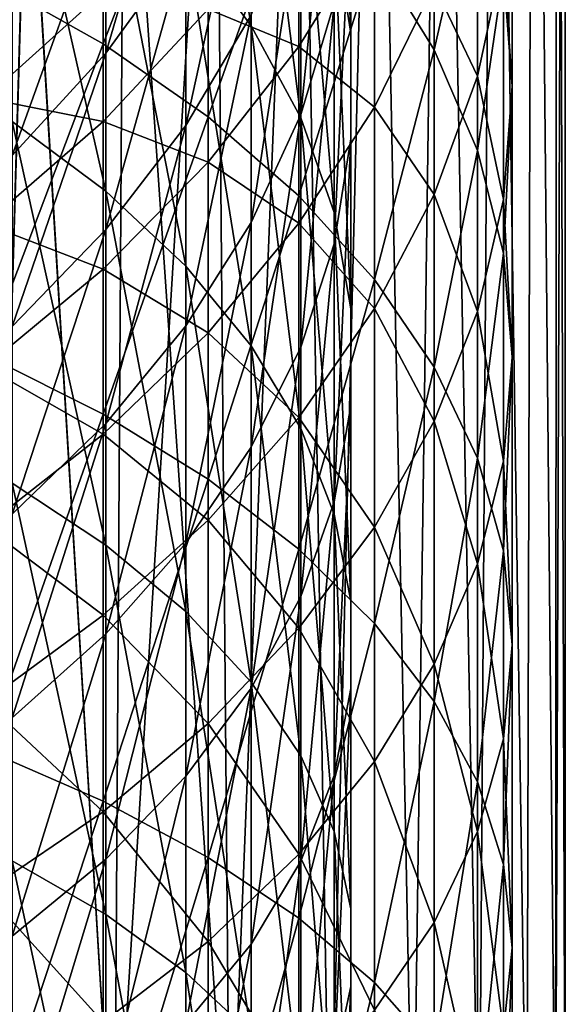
# Model space of a CAD drawing. Header units: millimetres. Extents: x -25 to 64, y -3 to 358.
# Tile 290 of 327: x 10.36 to 15.5, y 319.18 to 328.46. Entities that reach past the tile are written whole.
import ezdxf

# ---------------------------------------------------------------- set-up
doc = ezdxf.new("R2010")
doc.units = ezdxf.units.MM
doc.header["$LTSCALE"] = 52.148148
for name, color, linetype in [('386', 7, 'CONTINUOUS'), ('389', 7, 'CONTINUOUS'), ('458', 7, 'CONTINUOUS'), ('459', 7, 'CONTINUOUS')]:
    doc.layers.add(name, color=color, linetype=linetype)

msp = doc.modelspace()

# ---------------------------------------------------------------- linework, layer by layer
at = {"layer": '386', "color": 7, "linetype": 'CONTINUOUS', "true_color": 0xaaaaaa}
for points in [[(11.1472, 328.2272, -0.4574), (10.037, 328.8531, -1.3744), (11.1472, 331.5407, 1.9909), (11.1472, 328.2272, -0.4574)], [(12.1353, 330.7794, 2.9444), (11.1472, 328.2272, -0.4574), (11.1472, 331.5407, 1.9909), (12.1353, 330.7794, 2.9444)], [(14.2658, 328.1703, 6.2121), (13.7032, 329.0849, 5.0667), (14.2658, 330.985, 8.6375), (14.2658, 328.1703, 6.2121)], [(14.6722, 329.9527, 9.7486), (14.2658, 328.1703, 6.2121), (14.2658, 330.985, 8.6375), (14.6722, 329.9527, 9.7486)], [(12.1353, 327.5393, 0.5504), (11.1472, 328.2272, -0.4574), (12.1353, 330.7794, 2.9444), (12.1353, 327.5393, 0.5504)], [(12.9904, 329.9578, 3.9734), (12.1353, 327.5393, 0.5504), (12.1353, 330.7794, 2.9444), (12.9904, 329.9578, 3.9734)], [(15, 327.83, 12.0333), (14.9178, 328.8972, 10.8846), (15, 330.2102, 14.4169), (15, 327.83, 12.0333)], [(14.9178, 329.0601, 15.4825), (15, 327.83, 12.0333), (15, 330.2102, 14.4169), (14.9178, 329.0601, 15.4825)], [(12.9904, 326.797, 1.638), (12.1353, 327.5393, 0.5504), (12.9904, 329.9578, 3.9734), (12.9904, 326.797, 1.638)], [(13.7032, 329.0849, 5.0667), (12.9904, 326.797, 1.638), (12.9904, 329.9578, 3.9734), (13.7032, 329.0849, 5.0667)], [(14.2658, 328.7791, 19.859), (14.6722, 327.9225, 16.5364), (14.6722, 329.9656, 18.9144), (14.2658, 328.7791, 19.859)], [(14.6722, 327.224, 7.3973), (14.2658, 328.1703, 6.2121), (14.6722, 329.9527, 9.7486), (14.6722, 327.224, 7.3973)], [(14.6722, 327.9225, 16.5364), (14.9178, 329.0601, 15.4825), (14.6722, 329.9656, 18.9144), (14.6722, 327.9225, 16.5364)], [(14.9178, 328.8972, 10.8846), (14.6722, 327.224, 7.3973), (14.6722, 329.9527, 9.7486), (14.9178, 328.8972, 10.8846)], [(12.1353, 328.5532, 26.9389), (12.9904, 328.2029, 23.9033), (12.9904, 329.6942, 26.2816), (12.1353, 328.5532, 26.9389)], [(12.9904, 328.2029, 23.9033), (13.7032, 329.3595, 23.1163), (12.9904, 329.6942, 26.2816), (12.9904, 328.2029, 23.9033)], [(12.9904, 328.2029, 23.9033), (13.7032, 327.6324, 20.7719), (13.7032, 329.3595, 23.1163), (12.9904, 328.2029, 23.9033)], [(13.7032, 327.6324, 20.7719), (14.2658, 328.7791, 19.859), (13.7032, 329.3595, 23.1163), (13.7032, 327.6324, 20.7719)], [(13.7032, 326.0083, 2.7934), (12.9904, 326.797, 1.638), (13.7032, 329.0849, 5.0667), (13.7032, 326.0083, 2.7934)], [(14.2658, 328.1703, 6.2121), (13.7032, 326.0083, 2.7934), (13.7032, 329.0849, 5.0667), (14.2658, 328.1703, 6.2121)], [(14.6722, 327.9225, 16.5364), (14.9178, 326.7627, 13.1819), (14.9178, 329.0601, 15.4825), (14.6722, 327.9225, 16.5364)], [(14.9178, 326.7627, 13.1819), (15, 327.83, 12.0333), (14.9178, 329.0601, 15.4825), (14.9178, 326.7627, 13.1819)], [(11.1472, 328.2272, -0.4574), (10.037, 325.2954, -3.6123), (10.037, 328.8531, -1.3744), (11.1472, 328.2272, -0.4574)], [(14.9178, 326.2564, 8.6091), (14.6722, 327.224, 7.3973), (14.9178, 328.8972, 10.8846), (14.9178, 326.2564, 8.6091)], [(15, 327.83, 12.0333), (14.9178, 326.2564, 8.6091), (14.9178, 328.8972, 10.8846), (15, 327.83, 12.0333)], [(10.037, 327.7157, 30.3438), (11.1472, 328.7165, 29.8631), (10.037, 328.7266, 32.6675), (10.037, 327.7157, 30.3438)], [(13.7032, 327.6324, 20.7719), (14.2658, 326.81, 17.5671), (14.2658, 328.7791, 19.859), (13.7032, 327.6324, 20.7719)], [(14.2658, 326.81, 17.5671), (14.6722, 327.9225, 16.5364), (14.2658, 328.7791, 19.859), (14.2658, 326.81, 17.5671)], [(10.037, 327.7157, 30.3438), (11.1472, 327.4959, 27.5479), (11.1472, 328.7165, 29.8631), (10.037, 327.7157, 30.3438)], [(11.1472, 327.4959, 27.5479), (12.1353, 328.5532, 26.9389), (11.1472, 328.7165, 29.8631), (11.1472, 327.4959, 27.5479)], [(11.1472, 327.4959, 27.5479), (12.1353, 327.1143, 24.6441), (12.1353, 328.5532, 26.9389), (11.1472, 327.4959, 27.5479)], [(12.1353, 327.1143, 24.6441), (12.9904, 328.2029, 23.9033), (12.1353, 328.5532, 26.9389), (12.1353, 327.1143, 24.6441)], [(11.1472, 324.7399, -2.651), (10.037, 325.2954, -3.6123), (11.1472, 328.2272, -0.4574), (11.1472, 324.7399, -2.651)], [(12.1353, 327.5393, 0.5504), (11.1472, 324.7399, -2.651), (11.1472, 328.2272, -0.4574), (12.1353, 327.5393, 0.5504)], [(12.1353, 327.1143, 24.6441), (12.9904, 326.5379, 21.6433), (12.9904, 328.2029, 23.9033), (12.1353, 327.1143, 24.6441)], [(12.9904, 326.5379, 21.6433), (13.7032, 327.6324, 20.7719), (12.9904, 328.2029, 23.9033), (12.9904, 326.5379, 21.6433)], [(14.2658, 325.182, 4.0041), (13.7032, 326.0083, 2.7934), (14.2658, 328.1703, 6.2121), (14.2658, 325.182, 4.0041)], [(14.6722, 327.224, 7.3973), (14.2658, 325.182, 4.0041), (14.2658, 328.1703, 6.2121), (14.6722, 327.224, 7.3973)], [(14.2658, 326.81, 17.5671), (14.6722, 325.7072, 14.318), (14.6722, 327.9225, 16.5364), (14.2658, 326.81, 17.5671)], [(14.6722, 325.7072, 14.318), (14.9178, 326.7627, 13.1819), (14.6722, 327.9225, 16.5364), (14.6722, 325.7072, 14.318)], [(15, 325.2781, 9.8344), (14.9178, 326.2564, 8.6091), (15, 327.83, 12.0333), (15, 325.2781, 9.8344)], [(14.9178, 326.7627, 13.1819), (15, 325.2781, 9.8344), (15, 327.83, 12.0333), (14.9178, 326.7627, 13.1819)], [(10.037, 326.5339, 28.1021), (11.1472, 327.4959, 27.5479), (10.037, 327.7157, 30.3438), (10.037, 326.5339, 28.1021)], [(12.9904, 326.5379, 21.6433), (13.7032, 325.7347, 18.5633), (13.7032, 327.6324, 20.7719), (12.9904, 326.5379, 21.6433)], [(13.7032, 325.7347, 18.5633), (14.2658, 326.81, 17.5671), (13.7032, 327.6324, 20.7719), (13.7032, 325.7347, 18.5633)], [(12.1353, 324.1293, -1.5946), (11.1472, 324.7399, -2.651), (12.1353, 327.5393, 0.5504), (12.1353, 324.1293, -1.5946)], [(12.9904, 326.797, 1.638), (12.1353, 324.1293, -1.5946), (12.1353, 327.5393, 0.5504), (12.9904, 326.797, 1.638)], [(10.037, 326.5339, 28.1021), (11.1472, 326.1055, 25.3306), (11.1472, 327.4959, 27.5479), (10.037, 326.5339, 28.1021)], [(11.1472, 326.1055, 25.3306), (12.1353, 327.1143, 24.6441), (11.1472, 327.4959, 27.5479), (11.1472, 326.1055, 25.3306)], [(14.6722, 324.327, 5.2567), (14.2658, 325.182, 4.0041), (14.6722, 327.224, 7.3973), (14.6722, 324.327, 5.2567)], [(14.9178, 326.2564, 8.6091), (14.6722, 324.327, 5.2567), (14.6722, 327.224, 7.3973), (14.9178, 326.2564, 8.6091)], [(11.1472, 326.1055, 25.3306), (12.1353, 325.5077, 22.4634), (12.1353, 327.1143, 24.6441), (11.1472, 326.1055, 25.3306)], [(12.1353, 325.5077, 22.4634), (12.9904, 326.5379, 21.6433), (12.1353, 327.1143, 24.6441), (12.1353, 325.5077, 22.4634)], [(12.9904, 323.4704, -0.4545), (12.1353, 324.1293, -1.5946), (12.9904, 326.797, 1.638), (12.9904, 323.4704, -0.4545)], [(13.7032, 326.0083, 2.7934), (12.9904, 323.4704, -0.4545), (12.9904, 326.797, 1.638), (13.7032, 326.0083, 2.7934)], [(13.7032, 325.7347, 18.5633), (14.2658, 324.6749, 15.429), (14.2658, 326.81, 17.5671), (13.7032, 325.7347, 18.5633)], [(14.2658, 324.6749, 15.429), (14.6722, 325.7072, 14.318), (14.2658, 326.81, 17.5671), (14.2658, 324.6749, 15.429)], [(14.6722, 325.7072, 14.318), (14.9178, 324.2998, 11.0596), (14.9178, 326.7627, 13.1819), (14.6722, 325.7072, 14.318)], [(14.9178, 324.2998, 11.0596), (15, 325.2781, 9.8344), (14.9178, 326.7627, 13.1819), (14.9178, 324.2998, 11.0596)], [(10.037, 325.1876, 25.9551), (11.1472, 326.1055, 25.3306), (10.037, 326.5339, 28.1021), (10.037, 325.1876, 25.9551)], [(12.1353, 325.5077, 22.4634), (12.9904, 324.7085, 19.5141), (12.9904, 326.5379, 21.6433), (12.1353, 325.5077, 22.4634)], [(12.9904, 324.7085, 19.5141), (13.7032, 325.7347, 18.5633), (12.9904, 326.5379, 21.6433), (12.9904, 324.7085, 19.5141)], [(14.9178, 323.4528, 6.5375), (14.6722, 324.327, 5.2567), (14.9178, 326.2564, 8.6091), (14.9178, 323.4528, 6.5375)], [(15, 325.2781, 9.8344), (14.9178, 323.4528, 6.5375), (14.9178, 326.2564, 8.6091), (15, 325.2781, 9.8344)], [(10.037, 325.1876, 25.9551), (11.1472, 324.5531, 23.2234), (11.1472, 326.1055, 25.3306), (10.037, 325.1876, 25.9551)], [(11.1472, 324.5531, 23.2234), (12.1353, 325.5077, 22.4634), (11.1472, 326.1055, 25.3306), (11.1472, 324.5531, 23.2234)], [(13.7032, 322.7704, 0.7567), (12.9904, 323.4704, -0.4545), (13.7032, 326.0083, 2.7934), (13.7032, 322.7704, 0.7567)], [(14.2658, 325.182, 4.0041), (13.7032, 322.7704, 0.7567), (13.7032, 326.0083, 2.7934), (14.2658, 325.182, 4.0041)], [(12.9904, 324.7085, 19.5141), (13.7032, 323.6772, 16.5029), (13.7032, 325.7347, 18.5633), (12.9904, 324.7085, 19.5141)], [(13.7032, 323.6772, 16.5029), (14.2658, 324.6749, 15.429), (13.7032, 325.7347, 18.5633), (13.7032, 323.6772, 16.5029)], [(14.2658, 324.6749, 15.429), (14.6722, 323.3322, 12.2715), (14.6722, 325.7072, 14.318), (14.2658, 324.6749, 15.429)], [(14.6722, 323.3322, 12.2715), (14.9178, 324.2998, 11.0596), (14.6722, 325.7072, 14.318), (14.6722, 323.3322, 12.2715)], [(11.1472, 324.5531, 23.2234), (12.1353, 323.7426, 20.409), (12.1353, 325.5077, 22.4634), (11.1472, 324.5531, 23.2234)], [(12.1353, 323.7426, 20.409), (12.9904, 324.7085, 19.5141), (12.1353, 325.5077, 22.4634), (12.1353, 323.7426, 20.409)], [(11.1472, 324.7399, -2.651), (10.037, 321.5803, -5.5777), (10.037, 325.2954, -3.6123), (11.1472, 324.7399, -2.651)], [(15, 322.5689, 7.8325), (14.9178, 323.4528, 6.5375), (15, 325.2781, 9.8344), (15, 322.5689, 7.8325)], [(14.9178, 324.2998, 11.0596), (15, 322.5689, 7.8325), (15, 325.2781, 9.8344), (14.9178, 324.2998, 11.0596)], [(10.037, 323.6846, 23.9149), (11.1472, 324.5531, 23.2234), (10.037, 325.1876, 25.9551), (10.037, 323.6846, 23.9149)], [(14.2658, 322.0369, 2.0258), (13.7032, 322.7704, 0.7567), (14.2658, 325.182, 4.0041), (14.2658, 322.0369, 2.0258)], [(14.6722, 324.327, 5.2567), (14.2658, 322.0369, 2.0258), (14.2658, 325.182, 4.0041), (14.6722, 324.327, 5.2567)], [(11.1472, 321.0982, -4.5777), (10.037, 321.5803, -5.5777), (11.1472, 324.7399, -2.651), (11.1472, 321.0982, -4.5777)], [(12.1353, 324.1293, -1.5946), (11.1472, 321.0982, -4.5777), (11.1472, 324.7399, -2.651), (12.1353, 324.1293, -1.5946)], [(12.1353, 323.7426, 20.409), (12.9904, 322.725, 17.5277), (12.9904, 324.7085, 19.5141), (12.1353, 323.7426, 20.409)], [(12.9904, 322.725, 17.5277), (13.7032, 323.6772, 16.5029), (12.9904, 324.7085, 19.5141), (12.9904, 322.725, 17.5277)], [(13.7032, 323.6772, 16.5029), (14.2658, 322.3859, 13.4566), (14.2658, 324.6749, 15.429), (13.7032, 323.6772, 16.5029)], [(14.2658, 322.3859, 13.4566), (14.6722, 323.3322, 12.2715), (14.2658, 324.6749, 15.429), (14.2658, 322.3859, 13.4566)], [(10.037, 323.6846, 23.9149), (11.1472, 322.8475, 21.2383), (11.1472, 324.5531, 23.2234), (10.037, 323.6846, 23.9149)], [(11.1472, 322.8475, 21.2383), (12.1353, 323.7426, 20.409), (11.1472, 324.5531, 23.2234), (11.1472, 322.8475, 21.2383)], [(14.6722, 321.278, 3.3388), (14.2658, 322.0369, 2.0258), (14.6722, 324.327, 5.2567), (14.6722, 321.278, 3.3388)], [(14.9178, 323.4528, 6.5375), (14.6722, 321.278, 3.3388), (14.6722, 324.327, 5.2567), (14.9178, 323.4528, 6.5375)], [(14.6722, 323.3322, 12.2715), (14.9178, 321.6849, 9.1276), (14.9178, 324.2998, 11.0596), (14.6722, 323.3322, 12.2715)], [(14.9178, 321.6849, 9.1276), (15, 322.5689, 7.8325), (14.9178, 324.2998, 11.0596), (14.9178, 321.6849, 9.1276)], [(12.1353, 320.5684, -3.4785), (11.1472, 321.0982, -4.5777), (12.1353, 324.1293, -1.5946), (12.1353, 320.5684, -3.4785)], [(12.9904, 323.4704, -0.4545), (12.1353, 320.5684, -3.4785), (12.1353, 324.1293, -1.5946), (12.9904, 323.4704, -0.4545)], [(11.1472, 322.8475, 21.2383), (12.1353, 321.8287, 18.4924), (12.1353, 323.7426, 20.409), (11.1472, 322.8475, 21.2383)], [(12.1353, 321.8287, 18.4924), (12.9904, 322.725, 17.5277), (12.1353, 323.7426, 20.409), (12.1353, 321.8287, 18.4924)], [(10.037, 322.0331, 21.9928), (11.1472, 322.8475, 21.2383), (10.037, 323.6846, 23.9149), (10.037, 322.0331, 21.9928)], [(12.9904, 322.725, 17.5277), (13.7032, 321.4713, 14.6021), (13.7032, 323.6772, 16.5029), (12.9904, 322.725, 17.5277)], [(13.7032, 321.4713, 14.6021), (14.2658, 322.3859, 13.4566), (13.7032, 323.6772, 16.5029), (13.7032, 321.4713, 14.6021)], [(12.9904, 319.9966, -2.2923), (12.1353, 320.5684, -3.4785), (12.9904, 323.4704, -0.4545), (12.9904, 319.9966, -2.2923)], [(13.7032, 322.7704, 0.7567), (12.9904, 319.9966, -2.2923), (12.9904, 323.4704, -0.4545), (13.7032, 322.7704, 0.7567)], [(14.9178, 320.5021, 4.6814), (14.6722, 321.278, 3.3388), (14.9178, 323.4528, 6.5375), (14.9178, 320.5021, 4.6814)], [(15, 322.5689, 7.8325), (14.9178, 320.5021, 4.6814), (14.9178, 323.4528, 6.5375), (15, 322.5689, 7.8325)], [(14.2658, 322.3859, 13.4566), (14.6722, 320.8107, 10.4084), (14.6722, 323.3322, 12.2715), (14.2658, 322.3859, 13.4566)], [(14.6722, 320.8107, 10.4084), (14.9178, 321.6849, 9.1276), (14.6722, 323.3322, 12.2715), (14.6722, 320.8107, 10.4084)], [(10.037, 322.0331, 21.9928), (11.1472, 320.9982, 19.3863), (11.1472, 322.8475, 21.2383), (10.037, 322.0331, 21.9928)], [(11.1472, 320.9982, 19.3863), (12.1353, 321.8287, 18.4924), (11.1472, 322.8475, 21.2383), (11.1472, 320.9982, 19.3863)], [(12.1353, 321.8287, 18.4924), (12.9904, 320.5984, 15.6953), (12.9904, 322.725, 17.5277), (12.1353, 321.8287, 18.4924)], [(13.7032, 319.3891, -1.0322), (12.9904, 319.9966, -2.2923), (13.7032, 322.7704, 0.7567), (13.7032, 319.3891, -1.0322)], [(12.9904, 320.5984, 15.6953), (13.7032, 321.4713, 14.6021), (12.9904, 322.725, 17.5277), (12.9904, 320.5984, 15.6953)], [(14.2658, 322.0369, 2.0258), (13.7032, 319.3891, -1.0322), (13.7032, 322.7704, 0.7567), (14.2658, 322.0369, 2.0258)], [(15, 319.7175, 6.039), (14.9178, 320.5021, 4.6814), (15, 322.5689, 7.8325), (15, 319.7175, 6.039)], [(14.9178, 321.6849, 9.1276), (15, 319.7175, 6.039), (15, 322.5689, 7.8325), (14.9178, 321.6849, 9.1276)], [(13.7032, 321.4713, 14.6021), (14.2658, 319.9557, 11.661), (14.2658, 322.3859, 13.4566), (13.7032, 321.4713, 14.6021)], [(14.2658, 319.9557, 11.661), (14.6722, 320.8107, 10.4084), (14.2658, 322.3859, 13.4566), (14.2658, 319.9557, 11.661)], [(10.037, 320.2425, 20.1996), (11.1472, 320.9982, 19.3863), (10.037, 322.0331, 21.9928), (10.037, 320.2425, 20.1996)], [(14.2658, 318.7527, 0.2882), (13.7032, 319.3891, -1.0322), (14.2658, 322.0369, 2.0258), (14.2658, 318.7527, 0.2882)], [(14.6722, 321.278, 3.3388), (14.2658, 318.7527, 0.2882), (14.2658, 322.0369, 2.0258), (14.6722, 321.278, 3.3388)], [(11.1472, 320.9982, 19.3863), (12.1353, 319.7768, 16.7243), (12.1353, 321.8287, 18.4924), (11.1472, 320.9982, 19.3863)], [(12.1353, 319.7768, 16.7243), (12.9904, 320.5984, 15.6953), (12.1353, 321.8287, 18.4924), (12.1353, 319.7768, 16.7243)], [(14.6722, 320.8107, 10.4084), (14.9178, 318.9329, 7.3965), (14.9178, 321.6849, 9.1276), (14.6722, 320.8107, 10.4084)], [(14.9178, 318.9329, 7.3965), (15, 319.7175, 6.039), (14.9178, 321.6849, 9.1276), (14.9178, 318.9329, 7.3965)], [(11.1472, 321.0982, -4.5777), (10.037, 317.7285, -7.2598), (10.037, 321.5803, -5.5777), (11.1472, 321.0982, -4.5777)], [(12.9904, 320.5984, 15.6953), (13.7032, 319.1294, 12.8717), (13.7032, 321.4713, 14.6021), (12.9904, 320.5984, 15.6953)], [(13.7032, 319.1294, 12.8717), (14.2658, 319.9557, 11.661), (13.7032, 321.4713, 14.6021), (13.7032, 319.1294, 12.8717)], [(14.6722, 318.0941, 1.6544), (14.2658, 318.7527, 0.2882), (14.6722, 321.278, 3.3388), (14.6722, 318.0941, 1.6544)], [(14.9178, 320.5021, 4.6814), (14.6722, 318.0941, 1.6544), (14.6722, 321.278, 3.3388), (14.9178, 320.5021, 4.6814)], [(11.1472, 317.3226, -6.2264), (10.037, 317.7285, -7.2598), (11.1472, 321.0982, -4.5777), (11.1472, 317.3226, -6.2264)], [(12.1353, 320.5684, -3.4785), (11.1472, 317.3226, -6.2264), (11.1472, 321.0982, -4.5777), (12.1353, 320.5684, -3.4785)], [(10.037, 320.2425, 20.1996), (11.1472, 319.0155, 17.6778), (11.1472, 320.9982, 19.3863), (10.037, 320.2425, 20.1996)], [(11.1472, 319.0155, 17.6778), (12.1353, 319.7768, 16.7243), (11.1472, 320.9982, 19.3863), (11.1472, 319.0155, 17.6778)], [(14.2658, 319.9557, 11.661), (14.6722, 318.1569, 8.7391), (14.6722, 320.8107, 10.4084), (14.2658, 319.9557, 11.661)], [(14.6722, 318.1569, 8.7391), (14.9178, 318.9329, 7.3965), (14.6722, 320.8107, 10.4084), (14.6722, 318.1569, 8.7391)], [(12.1353, 316.8765, -5.0907), (11.1472, 317.3226, -6.2264), (12.1353, 320.5684, -3.4785), (12.1353, 316.8765, -5.0907)], [(12.1353, 319.7768, 16.7243), (12.9904, 318.3407, 14.0271), (12.9904, 320.5984, 15.6953), (12.1353, 319.7768, 16.7243)], [(12.9904, 319.9966, -2.2923), (12.1353, 316.8765, -5.0907), (12.1353, 320.5684, -3.4785), (12.9904, 319.9966, -2.2923)], [(12.9904, 318.3407, 14.0271), (13.7032, 319.1294, 12.8717), (12.9904, 320.5984, 15.6953), (12.9904, 318.3407, 14.0271)], [(14.9178, 317.4208, 3.0513), (14.6722, 318.0941, 1.6544), (14.9178, 320.5021, 4.6814), (14.9178, 317.4208, 3.0513)], [(15, 319.7175, 6.039), (14.9178, 317.4208, 3.0513), (14.9178, 320.5021, 4.6814), (15, 319.7175, 6.039)], [(10.037, 318.3227, 18.5454), (11.1472, 319.0155, 17.6778), (10.037, 320.2425, 20.1996), (10.037, 318.3227, 18.5454)], [(12.9904, 316.395, -3.8651), (12.1353, 316.8765, -5.0907), (12.9904, 319.9966, -2.2923), (12.9904, 316.395, -3.8651)], [(13.7032, 319.3891, -1.0322), (12.9904, 316.395, -3.8651), (12.9904, 319.9966, -2.2923), (13.7032, 319.3891, -1.0322)], [(13.7032, 319.1294, 12.8717), (14.2658, 317.3981, 10.0522), (14.2658, 319.9557, 11.661), (13.7032, 319.1294, 12.8717)], [(14.2658, 317.3981, 10.0522), (14.6722, 318.1569, 8.7391), (14.2658, 319.9557, 11.661), (14.2658, 317.3981, 10.0522)], [(11.1472, 319.0155, 17.6778), (12.1353, 317.5984, 15.1147), (12.1353, 319.7768, 16.7243), (11.1472, 319.0155, 17.6778)], [(12.1353, 317.5984, 15.1147), (12.9904, 318.3407, 14.0271), (12.1353, 319.7768, 16.7243), (12.1353, 317.5984, 15.1147)], [(15, 316.7399, 4.4637), (14.9178, 317.4208, 3.0513), (15, 319.7175, 6.039), (15, 316.7399, 4.4637)], [(14.9178, 318.9329, 7.3965), (15, 316.7399, 4.4637), (15, 319.7175, 6.039), (14.9178, 318.9329, 7.3965)], [(13.7032, 315.8835, -2.563), (12.9904, 316.395, -3.8651), (13.7032, 319.3891, -1.0322), (13.7032, 315.8835, -2.563)], [(14.2658, 318.7527, 0.2882), (13.7032, 315.8835, -2.563), (13.7032, 319.3891, -1.0322), (14.2658, 318.7527, 0.2882)]]:
    msp.add_3dface(points, dxfattribs=at)
at = {"layer": '389', "color": 7, "linetype": 'CONTINUOUS', "true_color": 0xaaaaaa}
for points in [[(11.9274, 329.2237, 4.8928), (12.5412, 328.3959, 5.9295), (11.9274, 332.1342, 7.4007), (11.9274, 329.2237, 4.8928)], [(11.9274, 332.1342, 7.4007), (12.5412, 328.3959, 5.9295), (12.5412, 331.2312, 8.3726), (11.9274, 332.1342, 7.4007)], [(13.3222, 329.3166, 10.4333), (13.4802, 328.3275, 11.4978), (13.3222, 331.8124, 12.9326), (13.3222, 329.3166, 10.4333)], [(13.3222, 331.8124, 12.9326), (13.4802, 328.3275, 11.4978), (13.4802, 330.7464, 13.9202), (13.3222, 331.8124, 12.9326)], [(12.5412, 328.3959, 5.9295), (13.0079, 327.5316, 7.012), (12.5412, 331.2312, 8.3726), (12.5412, 328.3959, 5.9295)], [(12.5412, 331.2312, 8.3726), (13.0079, 327.5316, 7.012), (13.0079, 330.2883, 9.3874), (12.5412, 331.2312, 8.3726)], [(10.2892, 327.4959, 0.614), (11.1738, 326.8399, 1.5752), (10.2892, 330.7313, 3.0047), (10.2892, 327.4959, 0.614)], [(10.2892, 330.7313, 3.0047), (11.1738, 326.8399, 1.5752), (11.1738, 330.0052, 3.914), (10.2892, 330.7313, 3.0047)], [(11.9274, 329.1756, 23.2415), (11.1738, 328.14, 23.9461), (11.9274, 330.7136, 25.6943), (11.9274, 329.1756, 23.2415)], [(11.9274, 330.7136, 25.6943), (11.1738, 328.14, 23.9461), (11.1738, 329.6283, 26.3195), (11.9274, 330.7136, 25.6943)], [(13.3222, 328.6081, 15.9012), (13.0079, 327.5609, 16.8715), (13.3222, 330.6968, 18.3322), (13.3222, 328.6081, 15.9012)], [(13.3222, 330.6968, 18.3322), (13.0079, 327.5609, 16.8715), (13.0079, 329.58, 19.2214), (13.3222, 330.6968, 18.3322)], [(13.4802, 328.3275, 11.4978), (13.4802, 327.3325, 12.5687), (13.4802, 330.7464, 13.9202), (13.4802, 328.3275, 11.4978)], [(13.4802, 330.7464, 13.9202), (13.4802, 327.3325, 12.5687), (13.4802, 329.6741, 14.9136), (13.4802, 330.7464, 13.9202)], [(12.5412, 328.4962, 20.0842), (11.9274, 327.4583, 20.9105), (12.5412, 330.2724, 22.4951), (12.5412, 328.4962, 20.0842)], [(12.5412, 330.2724, 22.4951), (11.9274, 327.4583, 20.9105), (11.9274, 329.1756, 23.2415), (12.5412, 330.2724, 22.4951)], [(13.0079, 327.5316, 7.012), (13.3222, 326.6408, 8.1276), (13.0079, 330.2883, 9.3874), (13.0079, 327.5316, 7.012)], [(13.0079, 330.2883, 9.3874), (13.3222, 326.6408, 8.1276), (13.3222, 329.3166, 10.4333), (13.0079, 330.2883, 9.3874)], [(11.1738, 326.8399, 1.5752), (11.9274, 326.1338, 2.6097), (11.1738, 330.0052, 3.914), (11.1738, 326.8399, 1.5752)], [(11.1738, 330.0052, 3.914), (11.9274, 326.1338, 2.6097), (11.9274, 329.2237, 4.8928), (11.1738, 330.0052, 3.914)], [(13.4802, 327.3325, 12.5687), (13.3222, 326.3434, 13.6333), (13.4802, 329.6741, 14.9136), (13.4802, 327.3325, 12.5687)], [(13.4802, 329.6741, 14.9136), (13.3222, 326.3434, 13.6333), (13.3222, 328.6081, 15.9012), (13.4802, 329.6741, 14.9136)], [(11.1738, 328.14, 23.9461), (10.2892, 327.178, 24.6008), (11.1738, 329.6283, 26.3195), (11.1738, 328.14, 23.9461)], [(11.1738, 329.6283, 26.3195), (10.2892, 327.178, 24.6008), (10.2892, 328.6199, 26.9004), (11.1738, 329.6283, 26.3195)], [(13.0079, 327.5609, 16.8715), (12.5412, 326.5447, 17.8129), (13.0079, 329.58, 19.2214), (13.0079, 327.5609, 16.8715)], [(13.0079, 329.58, 19.2214), (12.5412, 326.5447, 17.8129), (12.5412, 328.4962, 20.0842), (13.0079, 329.58, 19.2214)], [(13.3222, 326.6408, 8.1276), (13.4802, 325.7341, 9.2632), (13.3222, 329.3166, 10.4333), (13.3222, 326.6408, 8.1276)], [(13.3222, 329.3166, 10.4333), (13.4802, 325.7341, 9.2632), (13.4802, 328.3275, 11.4978), (13.3222, 329.3166, 10.4333)], [(11.9274, 326.1338, 2.6097), (12.5412, 325.3859, 3.7054), (11.9274, 329.2237, 4.8928), (11.9274, 326.1338, 2.6097)], [(11.9274, 329.2237, 4.8928), (12.5412, 325.3859, 3.7054), (12.5412, 328.3959, 5.9295), (11.9274, 329.2237, 4.8928)], [(11.9274, 327.4583, 20.9105), (11.1738, 326.4784, 21.6906), (11.9274, 329.1756, 23.2415), (11.9274, 327.4583, 20.9105)], [(11.9274, 329.1756, 23.2415), (11.1738, 326.4784, 21.6906), (11.1738, 328.14, 23.9461), (11.9274, 329.1756, 23.2415)], [(13.3222, 326.3434, 13.6333), (13.0079, 325.3717, 14.6791), (13.3222, 328.6081, 15.9012), (13.3222, 326.3434, 13.6333)], [(13.3222, 328.6081, 15.9012), (13.0079, 325.3717, 14.6791), (13.0079, 327.5609, 16.8715), (13.3222, 328.6081, 15.9012)], [(12.5412, 326.5447, 17.8129), (11.9274, 325.5715, 18.7145), (12.5412, 328.4962, 20.0842), (12.5412, 326.5447, 17.8129)], [(12.5412, 328.4962, 20.0842), (11.9274, 325.5715, 18.7145), (11.9274, 327.4583, 20.9105), (12.5412, 328.4962, 20.0842)], [(12.5412, 325.3859, 3.7054), (13.0079, 324.6049, 4.8495), (12.5412, 328.3959, 5.9295), (12.5412, 325.3859, 3.7054)], [(12.5412, 328.3959, 5.9295), (13.0079, 324.6049, 4.8495), (13.0079, 327.5316, 7.012), (12.5412, 328.3959, 5.9295)], [(13.4802, 325.7341, 9.2632), (13.4802, 324.8221, 10.4055), (13.4802, 328.3275, 11.4978), (13.4802, 325.7341, 9.2632)], [(13.4802, 328.3275, 11.4978), (13.4802, 324.8221, 10.4055), (13.4802, 327.3325, 12.5687), (13.4802, 328.3275, 11.4978)], [(11.1738, 326.4784, 21.6906), (10.2892, 325.568, 22.4154), (11.1738, 328.14, 23.9461), (11.1738, 326.4784, 21.6906)], [(11.1738, 328.14, 23.9461), (10.2892, 325.568, 22.4154), (10.2892, 327.178, 24.6008), (11.1738, 328.14, 23.9461)], [(13.0079, 325.3717, 14.6791), (12.5412, 324.4288, 15.694), (13.0079, 327.5609, 16.8715), (13.0079, 325.3717, 14.6791)], [(13.0079, 327.5609, 16.8715), (12.5412, 324.4288, 15.694), (12.5412, 326.5447, 17.8129), (13.0079, 327.5609, 16.8715)], [(13.0079, 324.6049, 4.8495), (13.3222, 323.8001, 6.0286), (13.0079, 327.5316, 7.012), (13.0079, 324.6049, 4.8495)], [(13.0079, 327.5316, 7.012), (13.3222, 323.8001, 6.0286), (13.3222, 326.6408, 8.1276), (13.0079, 327.5316, 7.012)], [(10.2892, 324.0907, -1.5279), (11.1738, 323.5084, -0.5204), (10.2892, 327.4959, 0.614), (10.2892, 324.0907, -1.5279)], [(10.2892, 327.4959, 0.614), (11.1738, 323.5084, -0.5204), (11.1738, 326.8399, 1.5752), (10.2892, 327.4959, 0.614)], [(11.9274, 325.5715, 18.7145), (11.1738, 324.6527, 19.5658), (11.9274, 327.4583, 20.9105), (11.9274, 325.5715, 18.7145)], [(11.9274, 327.4583, 20.9105), (11.1738, 324.6527, 19.5658), (11.1738, 326.4784, 21.6906), (11.9274, 327.4583, 20.9105)], [(13.4802, 324.8221, 10.4055), (13.3222, 323.9153, 11.5411), (13.4802, 327.3325, 12.5687), (13.4802, 324.8221, 10.4055)], [(13.4802, 327.3325, 12.5687), (13.3222, 323.9153, 11.5411), (13.3222, 326.3434, 13.6333), (13.4802, 327.3325, 12.5687)], [(11.1738, 323.5084, -0.5204), (11.9274, 322.8817, 0.5641), (11.1738, 326.8399, 1.5752), (11.1738, 323.5084, -0.5204)], [(11.1738, 326.8399, 1.5752), (11.9274, 322.8817, 0.5641), (11.9274, 326.1338, 2.6097), (11.1738, 326.8399, 1.5752)], [(13.3222, 323.8001, 6.0286), (13.4802, 322.9809, 7.2289), (13.3222, 326.6408, 8.1276), (13.3222, 323.8001, 6.0286)], [(13.3222, 326.6408, 8.1276), (13.4802, 322.9809, 7.2289), (13.4802, 325.7341, 9.2632), (13.3222, 326.6408, 8.1276)], [(12.5412, 324.4288, 15.694), (11.9274, 323.5258, 16.6658), (12.5412, 326.5447, 17.8129), (12.5412, 324.4288, 15.694)], [(12.5412, 326.5447, 17.8129), (11.9274, 323.5258, 16.6658), (11.9274, 325.5715, 18.7145), (12.5412, 326.5447, 17.8129)], [(11.1738, 324.6527, 19.5658), (10.2892, 323.7991, 20.3566), (11.1738, 326.4784, 21.6906), (11.1738, 324.6527, 19.5658)], [(11.1738, 326.4784, 21.6906), (10.2892, 323.7991, 20.3566), (10.2892, 325.568, 22.4154), (11.1738, 326.4784, 21.6906)], [(13.3222, 323.9153, 11.5411), (13.0079, 323.0246, 12.6567), (13.3222, 326.3434, 13.6333), (13.3222, 323.9153, 11.5411)], [(13.3222, 326.3434, 13.6333), (13.0079, 323.0246, 12.6567), (13.0079, 325.3717, 14.6791), (13.3222, 326.3434, 13.6333)], [(11.9274, 322.8817, 0.5641), (12.5412, 322.2179, 1.7127), (11.9274, 326.1338, 2.6097), (11.9274, 322.8817, 0.5641)], [(11.9274, 326.1338, 2.6097), (12.5412, 322.2179, 1.7127), (12.5412, 325.3859, 3.7054), (11.9274, 326.1338, 2.6097)], [(13.4802, 322.9809, 7.2289), (13.4802, 322.1568, 8.4362), (13.4802, 325.7341, 9.2632), (13.4802, 322.9809, 7.2289)], [(13.4802, 325.7341, 9.2632), (13.4802, 322.1568, 8.4362), (13.4802, 324.8221, 10.4055), (13.4802, 325.7341, 9.2632)], [(11.9274, 323.5258, 16.6658), (11.1738, 322.6732, 17.5834), (11.9274, 325.5715, 18.7145), (11.9274, 323.5258, 16.6658)], [(11.9274, 325.5715, 18.7145), (11.1738, 322.6732, 17.5834), (11.1738, 324.6527, 19.5658), (11.9274, 325.5715, 18.7145)], [(12.5412, 322.2179, 1.7127), (13.0079, 321.5247, 2.912), (12.5412, 325.3859, 3.7054), (12.5412, 322.2179, 1.7127)], [(12.5412, 325.3859, 3.7054), (13.0079, 321.5247, 2.912), (13.0079, 324.6049, 4.8495), (12.5412, 325.3859, 3.7054)], [(13.0079, 323.0246, 12.6567), (12.5412, 322.1603, 13.7392), (13.0079, 325.3717, 14.6791), (13.0079, 323.0246, 12.6567)], [(13.0079, 325.3717, 14.6791), (12.5412, 322.1603, 13.7392), (12.5412, 324.4288, 15.694), (13.0079, 325.3717, 14.6791)], [(13.4802, 322.1568, 8.4362), (13.3222, 321.3376, 9.6364), (13.4802, 324.8221, 10.4055), (13.4802, 322.1568, 8.4362)], [(13.4802, 324.8221, 10.4055), (13.3222, 321.3376, 9.6364), (13.3222, 323.9153, 11.5411), (13.4802, 324.8221, 10.4055)], [(11.1738, 322.6732, 17.5834), (10.2892, 321.8811, 18.4359), (11.1738, 324.6527, 19.5658), (11.1738, 322.6732, 17.5834)], [(11.1738, 324.6527, 19.5658), (10.2892, 321.8811, 18.4359), (10.2892, 323.7991, 20.3566), (11.1738, 324.6527, 19.5658)], [(13.0079, 321.5247, 2.912), (13.3222, 320.8104, 4.148), (13.0079, 324.6049, 4.8495), (13.0079, 321.5247, 2.912)], [(13.0079, 324.6049, 4.8495), (13.3222, 320.8104, 4.148), (13.3222, 323.8001, 6.0286), (13.0079, 324.6049, 4.8495)], [(12.5412, 322.1603, 13.7392), (11.9274, 321.3325, 14.7759), (12.5412, 324.4288, 15.694), (12.5412, 322.1603, 13.7392)], [(12.5412, 324.4288, 15.694), (11.9274, 321.3325, 14.7759), (11.9274, 323.5258, 16.6658), (12.5412, 324.4288, 15.694)], [(10.2892, 320.5349, -3.4091), (11.1738, 320.0296, -2.3608), (10.2892, 324.0907, -1.5279), (10.2892, 320.5349, -3.4091)], [(10.2892, 324.0907, -1.5279), (11.1738, 320.0296, -2.3608), (11.1738, 323.5084, -0.5204), (10.2892, 324.0907, -1.5279)], [(13.3222, 321.3376, 9.6364), (13.0079, 320.5328, 10.8155), (13.3222, 323.9153, 11.5411), (13.3222, 321.3376, 9.6364)], [(13.3222, 323.9153, 11.5411), (13.0079, 320.5328, 10.8155), (13.0079, 323.0246, 12.6567), (13.3222, 323.9153, 11.5411)], [(13.3222, 320.8104, 4.148), (13.4802, 320.0832, 5.4062), (13.3222, 323.8001, 6.0286), (13.3222, 320.8104, 4.148)], [(13.3222, 323.8001, 6.0286), (13.4802, 320.0832, 5.4062), (13.4802, 322.9809, 7.2289), (13.3222, 323.8001, 6.0286)], [(11.9274, 321.3325, 14.7759), (11.1738, 320.551, 15.7547), (11.9274, 323.5258, 16.6658), (11.9274, 321.3325, 14.7759)], [(11.9274, 323.5258, 16.6658), (11.1738, 320.551, 15.7547), (11.1738, 322.6732, 17.5834), (11.9274, 323.5258, 16.6658)], [(11.1738, 320.0296, -2.3608), (11.9274, 319.4857, -1.2326), (11.1738, 323.5084, -0.5204), (11.1738, 320.0296, -2.3608)], [(11.1738, 323.5084, -0.5204), (11.9274, 319.4857, -1.2326), (11.9274, 322.8817, 0.5641), (11.1738, 323.5084, -0.5204)], [(13.0079, 320.5328, 10.8155), (12.5412, 319.7519, 11.9597), (13.0079, 323.0246, 12.6567), (13.0079, 320.5328, 10.8155)], [(13.0079, 323.0246, 12.6567), (12.5412, 319.7519, 11.9597), (12.5412, 322.1603, 13.7392), (13.0079, 323.0246, 12.6567)], [(13.4802, 320.0832, 5.4062), (13.4802, 319.3518, 6.6718), (13.4802, 322.9809, 7.2289), (13.4802, 320.0832, 5.4062)], [(13.4802, 322.9809, 7.2289), (13.4802, 319.3518, 6.6718), (13.4802, 322.1568, 8.4362), (13.4802, 322.9809, 7.2289)], [(11.9274, 319.4857, -1.2326), (12.5412, 318.9097, -0.0375), (11.9274, 322.8817, 0.5641), (11.9274, 319.4857, -1.2326)], [(11.9274, 322.8817, 0.5641), (12.5412, 318.9097, -0.0375), (12.5412, 322.2179, 1.7127), (11.9274, 322.8817, 0.5641)], [(11.1738, 320.551, 15.7547), (10.2892, 319.8249, 16.6641), (11.1738, 322.6732, 17.5834), (11.1738, 320.551, 15.7547)], [(11.1738, 322.6732, 17.5834), (10.2892, 319.8249, 16.6641), (10.2892, 321.8811, 18.4359), (11.1738, 322.6732, 17.5834)], [(12.5412, 319.7519, 11.9597), (11.9274, 319.004, 13.0554), (12.5412, 322.1603, 13.7392), (12.5412, 319.7519, 11.9597)], [(12.5412, 322.1603, 13.7392), (11.9274, 319.004, 13.0554), (11.9274, 321.3325, 14.7759), (12.5412, 322.1603, 13.7392)], [(12.5412, 318.9097, -0.0375), (13.0079, 318.3082, 1.2103), (12.5412, 322.2179, 1.7127), (12.5412, 318.9097, -0.0375)], [(12.5412, 322.2179, 1.7127), (13.0079, 318.3082, 1.2103), (13.0079, 321.5247, 2.912), (12.5412, 322.2179, 1.7127)], [(13.4802, 319.3518, 6.6718), (13.3222, 318.6246, 7.9299), (13.4802, 322.1568, 8.4362), (13.4802, 319.3518, 6.6718)], [(13.4802, 322.1568, 8.4362), (13.3222, 318.6246, 7.9299), (13.3222, 321.3376, 9.6364), (13.4802, 322.1568, 8.4362)], [(13.0079, 318.3082, 1.2103), (13.3222, 317.6883, 2.4963), (13.0079, 321.5247, 2.912), (13.0079, 318.3082, 1.2103)], [(13.0079, 321.5247, 2.912), (13.3222, 317.6883, 2.4963), (13.3222, 320.8104, 4.148), (13.0079, 321.5247, 2.912)], [(11.9274, 319.004, 13.0554), (11.1738, 318.2979, 14.0899), (11.9274, 321.3325, 14.7759), (11.9274, 319.004, 13.0554)], [(11.9274, 321.3325, 14.7759), (11.1738, 318.2979, 14.0899), (11.1738, 320.551, 15.7547), (11.9274, 321.3325, 14.7759)], [(13.3222, 318.6246, 7.9299), (13.0079, 317.9103, 9.1659), (13.3222, 321.3376, 9.6364), (13.3222, 318.6246, 7.9299)], [(13.3222, 321.3376, 9.6364), (13.0079, 317.9103, 9.1659), (13.0079, 320.5328, 10.8155), (13.3222, 321.3376, 9.6364)], [(13.3222, 317.6883, 2.4963), (13.4802, 317.0573, 3.8053), (13.3222, 320.8104, 4.148), (13.3222, 317.6883, 2.4963)], [(13.3222, 320.8104, 4.148), (13.4802, 317.0573, 3.8053), (13.4802, 320.0832, 5.4062), (13.3222, 320.8104, 4.148)], [(11.1738, 318.2979, 14.0899), (10.2892, 317.6418, 15.051), (11.1738, 320.551, 15.7547), (11.1738, 318.2979, 14.0899)], [(11.1738, 320.551, 15.7547), (10.2892, 317.6418, 15.051), (10.2892, 319.8249, 16.6641), (11.1738, 320.551, 15.7547)], [(10.2892, 316.8483, -5.019), (11.1738, 316.4228, -3.9359), (10.2892, 320.5349, -3.4091), (10.2892, 316.8483, -5.019)], [(10.2892, 320.5349, -3.4091), (11.1738, 316.4228, -3.9359), (11.1738, 320.0296, -2.3608), (10.2892, 320.5349, -3.4091)], [(13.0079, 317.9103, 9.1659), (12.5412, 317.2171, 10.3652), (13.0079, 320.5328, 10.8155), (13.0079, 317.9103, 9.1659)], [(13.0079, 320.5328, 10.8155), (12.5412, 317.2171, 10.3652), (12.5412, 319.7519, 11.9597), (13.0079, 320.5328, 10.8155)], [(11.1738, 316.4228, -3.9359), (11.9274, 315.9649, -2.7701), (11.1738, 320.0296, -2.3608), (11.1738, 316.4228, -3.9359)], [(11.1738, 320.0296, -2.3608), (11.9274, 315.9649, -2.7701), (11.9274, 319.4857, -1.2326), (11.1738, 320.0296, -2.3608)], [(13.4802, 317.0573, 3.8053), (13.4802, 316.4226, 5.1221), (13.4802, 320.0832, 5.4062), (13.4802, 317.0573, 3.8053)], [(13.4802, 320.0832, 5.4062), (13.4802, 316.4226, 5.1221), (13.4802, 319.3518, 6.6718), (13.4802, 320.0832, 5.4062)], [(12.5412, 317.2171, 10.3652), (11.9274, 316.5533, 11.5139), (12.5412, 319.7519, 11.9597), (12.5412, 317.2171, 10.3652)], [(12.5412, 319.7519, 11.9597), (11.9274, 316.5533, 11.5139), (11.9274, 319.004, 13.0554), (12.5412, 319.7519, 11.9597)], [(11.9274, 315.9649, -2.7701), (12.5412, 315.4798, -1.5353), (11.9274, 319.4857, -1.2326), (11.9274, 315.9649, -2.7701)], [(11.9274, 319.4857, -1.2326), (12.5412, 315.4798, -1.5353), (12.5412, 318.9097, -0.0375), (11.9274, 319.4857, -1.2326)], [(13.4802, 316.4226, 5.1221), (13.3222, 315.7916, 6.4311), (13.4802, 319.3518, 6.6718), (13.4802, 316.4226, 5.1221)], [(13.4802, 319.3518, 6.6718), (13.3222, 315.7916, 6.4311), (13.3222, 318.6246, 7.9299), (13.4802, 319.3518, 6.6718)]]:
    msp.add_3dface(points, dxfattribs=at)
at = {"layer": '458', "color": 7, "linetype": 'CONTINUOUS', "true_color": 0xaaaaaa}
for points in [[(15.4238, 340.665, 210.965), (15.5, 342.2, 212.5), (15.4091, 317.2, 210.8242), (15.4238, 340.665, 210.965)], [(15.5, 342.2, 212.5), (15.5, 317.2, 212.5), (15.4091, 317.2, 210.8242), (15.5, 342.2, 212.5)], [(15.1978, 339.1543, 209.4543), (15.4238, 340.665, 210.965), (15.4091, 317.2, 210.8242), (15.1978, 339.1543, 209.4543)], [(14.8295, 337.6906, 207.9906), (15.1978, 339.1543, 209.4543), (15.1376, 317.2, 209.168), (14.8295, 337.6906, 207.9906)], [(15.1978, 339.1543, 209.4543), (15.4091, 317.2, 210.8242), (15.1376, 317.2, 209.168), (15.1978, 339.1543, 209.4543)], [(14.3307, 336.2939, 206.5939), (14.8295, 337.6906, 207.9906), (14.6886, 317.2, 207.5509), (14.3307, 336.2939, 206.5939)], [(14.8295, 337.6906, 207.9906), (15.1376, 317.2, 209.168), (14.6886, 317.2, 207.5509), (14.8295, 337.6906, 207.9906)], [(13.7159, 334.9803, 205.2803), (14.3307, 336.2939, 206.5939), (14.0674, 317.2, 205.9917), (13.7159, 334.9803, 205.2803)], [(14.3307, 336.2939, 206.5939), (14.6886, 317.2, 207.5509), (14.0674, 317.2, 205.9917), (14.3307, 336.2939, 206.5939)], [(13.0019, 333.7619, 204.0619), (13.7159, 334.9803, 205.2803), (13.2813, 317.2, 204.5089), (13.0019, 333.7619, 204.0619)], [(13.7159, 334.9803, 205.2803), (14.0674, 317.2, 205.9917), (13.2813, 317.2, 204.5089), (13.7159, 334.9803, 205.2803)], [(12.2059, 332.6466, 202.9466), (13.0019, 333.7619, 204.0619), (12.3394, 317.2, 203.1198), (12.2059, 332.6466, 202.9466)], [(13.0019, 333.7619, 204.0619), (13.2813, 317.2, 204.5089), (12.3394, 317.2, 203.1198), (13.0019, 333.7619, 204.0619)], [(11.3446, 331.6382, 201.9383), (12.2059, 332.6466, 202.9466), (11.2529, 317.2, 201.8406), (11.3446, 331.6382, 201.9383)], [(12.2059, 332.6466, 202.9466), (12.3394, 317.2, 203.1198), (11.2529, 317.2, 201.8406), (12.2059, 332.6466, 202.9466)], [(10.4333, 330.7372, 201.0372), (11.3446, 331.6382, 201.9383), (11.2529, 317.2, 201.8406), (10.4333, 330.7372, 201.0372)], [(9.4848, 329.9408, 200.2408), (10.4333, 330.7372, 201.0372), (10.0344, 317.2, 200.6865), (9.4848, 329.9408, 200.2408)], [(10.4333, 330.7372, 201.0372), (11.2529, 317.2, 201.8406), (10.0344, 317.2, 200.6865), (10.4333, 330.7372, 201.0372)]]:
    msp.add_3dface(points, dxfattribs=at)
at = {"layer": '459', "color": 7, "linetype": 'CONTINUOUS', "true_color": 0xaaaaaa}
for points in [[(15.5, 317.2, 212.5), (15.5, 342.2, 212.5), (15.4238, 340.665, 214.035), (15.5, 317.2, 212.5)], [(15.1978, 339.1543, 215.5457), (15.4091, 317.2, 214.1758), (15.4238, 340.665, 214.035), (15.1978, 339.1543, 215.5457)], [(15.4091, 317.2, 214.1758), (15.5, 317.2, 212.5), (15.4238, 340.665, 214.035), (15.4091, 317.2, 214.1758)], [(14.8295, 337.6906, 217.0094), (15.1376, 317.2, 215.832), (15.1978, 339.1543, 215.5457), (14.8295, 337.6906, 217.0094)], [(15.1376, 317.2, 215.832), (15.4091, 317.2, 214.1758), (15.1978, 339.1543, 215.5457), (15.1376, 317.2, 215.832)], [(14.3306, 336.2938, 218.4062), (14.6886, 317.2, 217.4491), (14.8295, 337.6906, 217.0094), (14.3306, 336.2938, 218.4062)], [(14.6886, 317.2, 217.4491), (15.1376, 317.2, 215.832), (14.8295, 337.6906, 217.0094), (14.6886, 317.2, 217.4491)], [(13.7159, 334.9802, 219.7198), (14.0674, 317.2, 219.0083), (14.3306, 336.2938, 218.4062), (13.7159, 334.9802, 219.7198)], [(14.0674, 317.2, 219.0083), (14.6886, 317.2, 217.4491), (14.3306, 336.2938, 218.4062), (14.0674, 317.2, 219.0083)], [(13.0018, 333.7618, 220.9382), (13.2813, 317.2, 220.4911), (13.7159, 334.9802, 219.7198), (13.0018, 333.7618, 220.9382)], [(13.2813, 317.2, 220.4911), (14.0674, 317.2, 219.0083), (13.7159, 334.9802, 219.7198), (13.2813, 317.2, 220.4911)], [(12.2058, 332.6465, 222.0535), (12.3394, 317.2, 221.8802), (13.0018, 333.7618, 220.9382), (12.2058, 332.6465, 222.0535)], [(12.3394, 317.2, 221.8802), (13.2813, 317.2, 220.4911), (13.0018, 333.7618, 220.9382), (12.3394, 317.2, 221.8802)], [(11.3445, 331.6382, 223.0618), (12.3394, 317.2, 221.8802), (12.2058, 332.6465, 222.0535), (11.3445, 331.6382, 223.0618)], [(10.4332, 330.7371, 223.9629), (11.2529, 317.2, 223.1594), (11.3445, 331.6382, 223.0618), (10.4332, 330.7371, 223.9629)], [(11.2529, 317.2, 223.1594), (12.3394, 317.2, 221.8802), (11.3445, 331.6382, 223.0618), (11.2529, 317.2, 223.1594)], [(9.4847, 329.9407, 224.7593), (10.0344, 317.2, 224.3135), (10.4332, 330.7371, 223.9629), (9.4847, 329.9407, 224.7593)], [(10.0344, 317.2, 224.3135), (11.2529, 317.2, 223.1594), (10.4332, 330.7371, 223.9629), (10.0344, 317.2, 224.3135)]]:
    msp.add_3dface(points, dxfattribs=at)

doc.saveas('drawing.dxf')
